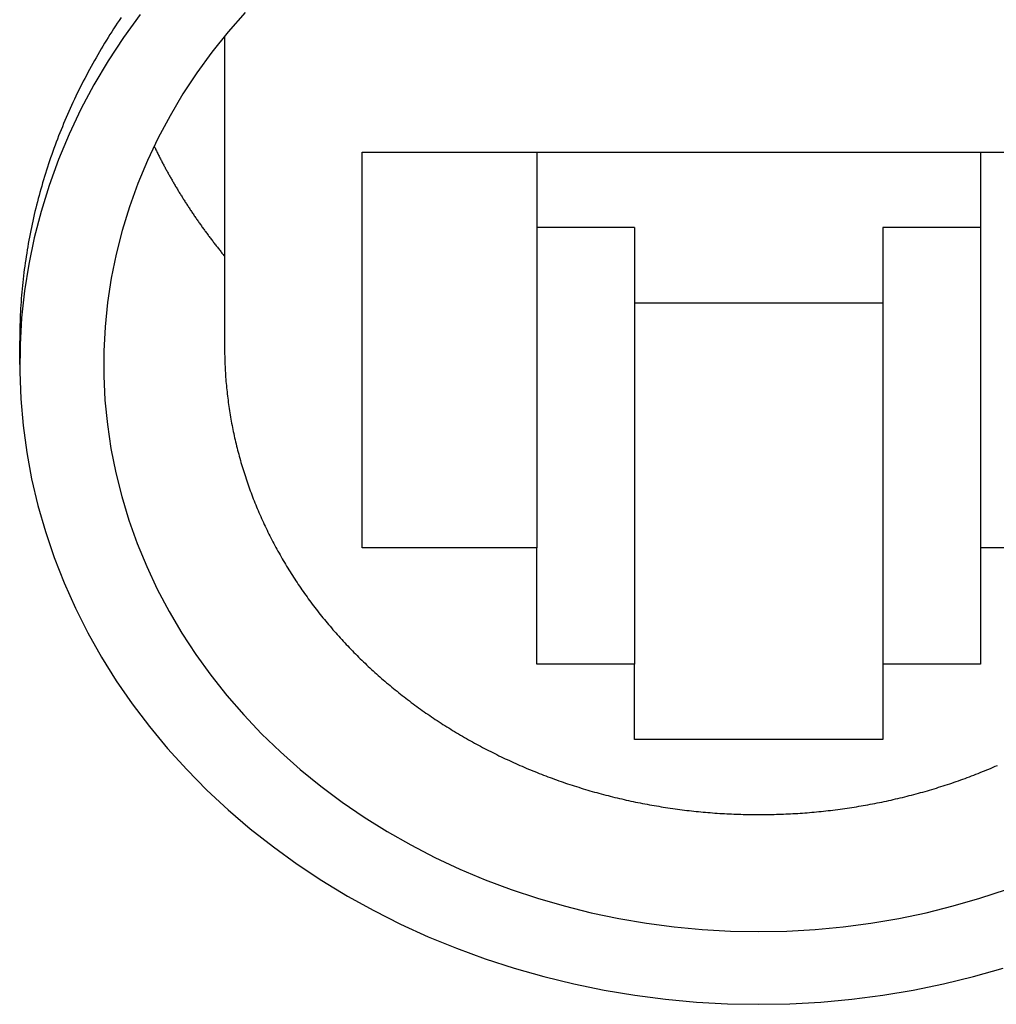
# Model space of a CAD drawing. Extents: x 1107 to 4046, y 937 to 3355.
# Tile 470 of 656: x 2189 to 2204, y 2652 to 2666. Entities that reach past the tile are written whole.
import ezdxf

# ---------------------------------------------------------------- set-up
doc = ezdxf.new("R2010")
doc.units = 0
doc.layers.add('KF_VIDA_L___C_REAR', color=7, linetype='CONTINUOUS')

# ---------------------------------------------------------------- blocks, each defined once
blk = doc.blocks.new('KF_VIDA_L___C_REAR')
at = {"layer": 'KF_VIDA_L___C_REAR'}
for p, q in [((5.55, 976.843909), (5.55, 972.205658)), ((7.6, 975.11665), (19.4, 975.11665)), ((7.6, 969.227678), (7.6, 975.11665)), ((10.2, 975.11665), (10.2, 969.227678)), ((16.8, 975.11665), (16.8, 969.227678)), ((11.65, 973.995627), (10.2, 973.995627)), ((11.65, 973.995627), (11.65, 967.495627)), ((16.8, 973.995627), (15.35, 973.995627)), ((15.35, 973.995627), (15.35, 967.495627)), ((15.35, 972.869794), (11.65, 972.869794)), ((2.5, 971.955658), (2.5, 972.305658)), ((10.2, 969.227678), (7.6, 969.227678)), ((10.2, 967.495627), (10.2, 969.227678)), ((16.8, 969.227678), (16.8, 967.495627)), ((19.4, 969.227678), (16.8, 969.227678)), ((11.65, 967.495627), (10.2, 967.495627)), ((11.65, 966.369794), (11.65, 967.495627)), ((15.35, 967.495627), (15.35, 966.369794)), ((16.8, 967.495627), (15.35, 967.495627)), ((15.35, 966.369794), (11.65, 966.369794))]:
    blk.add_line(p, q, dxfattribs=at)
for points in [[(4.29109, 977.166, 0), (4.04577, 976.825, 0), (3.81725, 976.476, 0), (3.60592, 976.119, 0), (3.41217, 975.754, 0), (3.23633, 975.382, 0), (3.07872, 975.005, 0), (2.93962, 974.622, 0), (2.81928, 974.234, 0), (2.71791, 973.842, 0), (2.63569, 973.447, 0), (2.57276, 973.05, 0), (2.52925, 972.65, 0), (2.50521, 972.249, 0), (2.50071, 971.847, 0), (2.51574, 971.446, 0), (2.55028, 971.046, 0), (2.60427, 970.647, 0), (2.67761, 970.251, 0), (2.77017, 969.857, 0), (2.88179, 969.468, 0), (3.01227, 969.082, 0), (3.16138, 968.702, 0), (3.32885, 968.328, 0), (3.51438, 967.96, 0), (3.71765, 967.599, 0), (3.93829, 967.246, 0), (4.17592, 966.901, 0), (4.43011, 966.566, 0), (4.7004, 966.239, 0), (4.98633, 965.923, 0), (5.28737, 965.618, 0), (5.60301, 965.324, 0), (5.93267, 965.042, 0), (6.27576, 964.772, 0), (6.63169, 964.515, 0), (6.99982, 964.271, 0), (7.3795, 964.04, 0), (7.77004, 963.824, 0), (8.17076, 963.622, 0), (8.58095, 963.435, 0), (8.99987, 963.263, 0), (9.42679, 963.107, 0), (9.86094, 962.966, 0), (10.3016, 962.841, 0), (10.7479, 962.732, 0), (11.199, 962.64, 0), (11.6543, 962.564, 0), (12.1129, 962.505, 0), (12.5739, 962.463, 0), (13.0365, 962.438, 0), (13.5, 962.429, 0), (13.9635, 962.438, 0), (14.4261, 962.463, 0), (14.8871, 962.505, 0), (15.3457, 962.564, 0), (15.801, 962.64, 0), (16.2521, 962.732, 0), (16.6984, 962.841, 0), (17.1391, 962.966, 0)], [(5.85468, 977.196, 0), (5.60117, 976.906, 0), (5.36232, 976.607, 0), (5.13858, 976.299, 0), (4.93035, 975.983, 0), (4.73802, 975.659, 0), (4.56196, 975.329, 0), (4.40248, 974.993, 0), (4.25989, 974.65, 0), (4.13444, 974.303, 0), (4.02638, 973.952, 0), (3.9359, 973.597, 0), (3.86316, 973.238, 0), (3.80831, 972.878, 0), (3.77145, 972.515, 0), (3.75264, 972.152, 0), (3.75192, 971.788, 0), (3.76929, 971.425, 0), (3.80471, 971.062, 0), (3.85814, 970.702, 0), (3.92945, 970.343, 0), (4.01853, 969.988, 0), (4.1252, 969.636, 0), (4.24927, 969.288, 0), (4.39051, 968.946, 0), (4.54865, 968.609, 0), (4.7234, 968.278, 0), (4.91445, 967.954, 0), (5.12142, 967.638, 0), (5.34395, 967.329, 0), (5.58161, 967.029, 0), (5.83396, 966.738, 0), (6.10055, 966.457, 0), (6.38086, 966.186, 0), (6.67439, 965.926, 0), (6.98058, 965.677, 0), (7.29888, 965.44, 0), (7.62868, 965.215, 0), (7.96937, 965.002, 0), (8.32033, 964.802, 0), (8.68091, 964.615, 0), (9.05042, 964.442, 0), (9.4282, 964.283, 0), (9.81353, 964.139, 0), (10.2057, 964.008, 0), (10.604, 963.893, 0), (11.0076, 963.792, 0), (11.4159, 963.707, 0), (11.8281, 963.637, 0), (12.2433, 963.582, 0), (12.6609, 963.543, 0), (13.0801, 963.52, 0), (13.5, 963.512, 0), (13.9199, 963.52, 0), (14.3391, 963.543, 0), (14.7567, 963.582, 0), (15.1719, 963.637, 0), (15.5841, 963.707, 0), (15.9924, 963.792, 0), (16.396, 963.893, 0), (16.7943, 964.008, 0), (17.1865, 964.139, 0)], [(4.00862, 977.121, 0), (3.98041, 977.079, 0), (3.95246, 977.037, 0), (3.92474, 976.995, 0), (3.89728, 976.952, 0), (3.87007, 976.91, 0), (3.8431, 976.867, 0), (3.81639, 976.825, 0), (3.78993, 976.782, 0), (3.76372, 976.739, 0), (3.73776, 976.696, 0), (3.71206, 976.653, 0), (3.68661, 976.609, 0), (3.66142, 976.566, 0), (3.63648, 976.523, 0), (3.6118, 976.479, 0), (3.58737, 976.435, 0), (3.5632, 976.392, 0), (3.53929, 976.348, 0), (3.51564, 976.304, 0), (3.49224, 976.26, 0), (3.46911, 976.215, 0), (3.44624, 976.171, 0), (3.42363, 976.127, 0), (3.40128, 976.082, 0), (3.37919, 976.038, 0), (3.35736, 975.993, 0), (3.3358, 975.948, 0), (3.3145, 975.903, 0), (3.29347, 975.858, 0), (3.2727, 975.813, 0), (3.2522, 975.768, 0), (3.23196, 975.723, 0), (3.21199, 975.677, 0), (3.19229, 975.632, 0), (3.17285, 975.586, 0), (3.15369, 975.541, 0), (3.13479, 975.495, 0), (3.11616, 975.449, 0), (3.0978, 975.403, 0), (3.07971, 975.357, 0), (3.06189, 975.311, 0), (3.04434, 975.265, 0), (3.02706, 975.219, 0), (3.01006, 975.173, 0), (2.99332, 975.127, 0), (2.97686, 975.08, 0), (2.96068, 975.034, 0), (2.94476, 974.987, 0), (2.92912, 974.941, 0), (2.91376, 974.894, 0), (2.89867, 974.847, 0), (2.88385, 974.8, 0), (2.86931, 974.753, 0), (2.85505, 974.706, 0), (2.84106, 974.659, 0), (2.82735, 974.612, 0), (2.81392, 974.565, 0), (2.80076, 974.518, 0), (2.78789, 974.471, 0), (2.77529, 974.424, 0), (2.76297, 974.376, 0), (2.75092, 974.329, 0), (2.73916, 974.281, 0), (2.72768, 974.234, 0), (2.71647, 974.186, 0), (2.70555, 974.139, 0), (2.6949, 974.091, 0), (2.68454, 974.043, 0), (2.67446, 973.996, 0), (2.66465, 973.948, 0), (2.65513, 973.9, 0), (2.64589, 973.852, 0), (2.63694, 973.804, 0), (2.62826, 973.756, 0), (2.61987, 973.708, 0), (2.61176, 973.66, 0), (2.60393, 973.612, 0), (2.59639, 973.564, 0), (2.58912, 973.516, 0), (2.58215, 973.468, 0), (2.57545, 973.42, 0), (2.56904, 973.371, 0), (2.56291, 973.323, 0), (2.55707, 973.275, 0), (2.55151, 973.226, 0), (2.54623, 973.178, 0), (2.54124, 973.13, 0), (2.53653, 973.081, 0), (2.53211, 973.033, 0), (2.52798, 972.985, 0), (2.52412, 972.936, 0), (2.52056, 972.888, 0), (2.51727, 972.839, 0), (2.51428, 972.791, 0), (2.51156, 972.742, 0), (2.50914, 972.694, 0), (2.507, 972.645, 0), (2.50514, 972.597, 0), (2.50357, 972.548, 0), (2.50228, 972.5, 0), (2.50129, 972.451, 0), (2.50057, 972.403, 0), (2.50014, 972.354, 0), (2.5, 972.306, 0)], [(4.50116, 975.206, 0), (4.50769, 975.192, 0), (4.51425, 975.179, 0), (4.52083, 975.165, 0), (4.52744, 975.152, 0), (4.53408, 975.138, 0), (4.54075, 975.125, 0), (4.54744, 975.111, 0), (4.55417, 975.098, 0), (4.56091, 975.084, 0), (4.56769, 975.071, 0), (4.57449, 975.057, 0), (4.58132, 975.044, 0), (4.58817, 975.031, 0), (4.59506, 975.017, 0), (4.60196, 975.004, 0), (4.6089, 974.99, 0), (4.61586, 974.977, 0), (4.62285, 974.964, 0), (4.62987, 974.95, 0), (4.63691, 974.937, 0), (4.64398, 974.924, 0), (4.65108, 974.91, 0), (4.6582, 974.897, 0), (4.66535, 974.884, 0), (4.67253, 974.87, 0), (4.67973, 974.857, 0), (4.68696, 974.844, 0), (4.69422, 974.831, 0), (4.7015, 974.817, 0), (4.70881, 974.804, 0), (4.71615, 974.791, 0), (4.72351, 974.778, 0), (4.7309, 974.765, 0), (4.73831, 974.751, 0), (4.74575, 974.738, 0), (4.75322, 974.725, 0), (4.76072, 974.712, 0), (4.76824, 974.699, 0), (4.77578, 974.686, 0), (4.78336, 974.673, 0), (4.79096, 974.659, 0), (4.79858, 974.646, 0), (4.80624, 974.633, 0), (4.81392, 974.62, 0), (4.82162, 974.607, 0), (4.82935, 974.594, 0), (4.83711, 974.581, 0), (4.84489, 974.568, 0), (4.8527, 974.555, 0), (4.86054, 974.542, 0), (4.8684, 974.529, 0), (4.87629, 974.516, 0), (4.8842, 974.503, 0), (4.89214, 974.49, 0), (4.9001, 974.477, 0), (4.9081, 974.464, 0), (4.91611, 974.451, 0), (4.92416, 974.438, 0), (4.93223, 974.426, 0), (4.94032, 974.413, 0), (4.94844, 974.4, 0), (4.95659, 974.387, 0), (4.96476, 974.374, 0), (4.97296, 974.361, 0), (4.98118, 974.348, 0), (4.98943, 974.336, 0), (4.99771, 974.323, 0), (5.00601, 974.31, 0), (5.01433, 974.297, 0), (5.02269, 974.285, 0), (5.03106, 974.272, 0), (5.03947, 974.259, 0), (5.0479, 974.246, 0), (5.05635, 974.234, 0), (5.06483, 974.221, 0), (5.07333, 974.208, 0), (5.08187, 974.196, 0), (5.09042, 974.183, 0), (5.099, 974.17, 0), (5.10761, 974.158, 0), (5.11624, 974.145, 0), (5.1249, 974.132, 0), (5.13358, 974.12, 0), (5.14229, 974.107, 0), (5.15102, 974.095, 0), (5.15978, 974.082, 0), (5.16856, 974.07, 0), (5.17737, 974.057, 0), (5.1862, 974.045, 0), (5.19506, 974.032, 0), (5.20395, 974.02, 0), (5.21286, 974.007, 0), (5.22179, 973.995, 0), (5.23075, 973.982, 0), (5.23973, 973.97, 0), (5.24874, 973.957, 0), (5.25777, 973.945, 0), (5.26683, 973.933, 0), (5.27591, 973.92, 0), (5.28502, 973.908, 0), (5.29415, 973.896, 0), (5.30331, 973.883, 0), (5.31249, 973.871, 0), (5.3217, 973.859, 0), (5.33093, 973.846, 0), (5.34019, 973.834, 0), (5.34947, 973.822, 0), (5.35877, 973.809, 0), (5.3681, 973.797, 0), (5.37746, 973.785, 0), (5.38684, 973.773, 0), (5.39624, 973.761, 0), (5.40567, 973.748, 0), (5.41512, 973.736, 0), (5.4246, 973.724, 0), (5.4341, 973.712, 0), (5.44362, 973.7, 0), (5.45317, 973.688, 0), (5.46275, 973.676, 0), (5.47235, 973.664, 0), (5.48197, 973.651, 0), (5.49161, 973.639, 0), (5.50129, 973.627, 0), (5.51098, 973.615, 0), (5.5207, 973.603, 0), (5.53044, 973.591, 0), (5.54021, 973.579, 0), (5.55, 973.567, 0)], [(5.55, 972.206, 0), (5.55008, 972.174, 0), (5.55033, 972.143, 0), (5.55074, 972.111, 0), (5.55131, 972.08, 0), (5.55204, 972.049, 0), (5.55294, 972.017, 0), (5.554, 971.986, 0), (5.55523, 971.954, 0), (5.55661, 971.923, 0), (5.55816, 971.892, 0), (5.55987, 971.86, 0), (5.56175, 971.829, 0), (5.56378, 971.798, 0), (5.56598, 971.766, 0), (5.56834, 971.735, 0), (5.57086, 971.704, 0), (5.57354, 971.672, 0), (5.57638, 971.641, 0), (5.57939, 971.61, 0), (5.58255, 971.578, 0), (5.58588, 971.547, 0), (5.58937, 971.516, 0), (5.59301, 971.485, 0), (5.59682, 971.453, 0), (5.60079, 971.422, 0), (5.60492, 971.391, 0), (5.60921, 971.36, 0), (5.61366, 971.329, 0), (5.61827, 971.298, 0), (5.62304, 971.266, 0), (5.62797, 971.235, 0), (5.63305, 971.204, 0), (5.6383, 971.173, 0), (5.64371, 971.142, 0), (5.64927, 971.111, 0), (5.655, 971.08, 0), (5.66088, 971.049, 0), (5.66692, 971.018, 0), (5.67312, 970.987, 0), (5.67948, 970.956, 0), (5.68599, 970.926, 0), (5.69267, 970.895, 0), (5.6995, 970.864, 0), (5.70649, 970.833, 0), (5.71364, 970.802, 0), (5.72094, 970.772, 0), (5.7284, 970.741, 0), (5.73602, 970.71, 0), (5.7438, 970.68, 0), (5.75173, 970.649, 0), (5.75982, 970.619, 0), (5.76807, 970.588, 0), (5.77648, 970.558, 0), (5.78504, 970.527, 0), (5.79375, 970.497, 0), (5.80262, 970.466, 0), (5.81165, 970.436, 0), (5.82084, 970.406, 0), (5.83018, 970.375, 0), (5.83967, 970.345, 0), (5.84932, 970.315, 0), (5.85913, 970.285, 0), (5.86909, 970.255, 0), (5.87921, 970.225, 0), (5.88948, 970.195, 0), (5.8999, 970.165, 0), (5.91048, 970.135, 0), (5.92122, 970.105, 0), (5.93211, 970.075, 0), (5.94315, 970.045, 0), (5.95435, 970.015, 0), (5.9657, 969.986, 0), (5.9772, 969.956, 0), (5.98886, 969.926, 0), (6.00067, 969.897, 0), (6.01263, 969.867, 0), (6.02474, 969.838, 0), (6.037, 969.809, 0), (6.04941, 969.779, 0), (6.06198, 969.75, 0), (6.07469, 969.721, 0), (6.08756, 969.691, 0), (6.10057, 969.662, 0), (6.11373, 969.633, 0), (6.12704, 969.604, 0), (6.1405, 969.575, 0), (6.15411, 969.546, 0), (6.16786, 969.517, 0), (6.18176, 969.489, 0), (6.19581, 969.46, 0), (6.21001, 969.431, 0), (6.22435, 969.402, 0), (6.23883, 969.374, 0), (6.25347, 969.345, 0), (6.26824, 969.317, 0), (6.28316, 969.288, 0), (6.29823, 969.26, 0), (6.31344, 969.232, 0), (6.32879, 969.204, 0), (6.34428, 969.175, 0), (6.35992, 969.147, 0), (6.3757, 969.119, 0), (6.39162, 969.091, 0), (6.40769, 969.063, 0), (6.42389, 969.036, 0), (6.44024, 969.008, 0), (6.45672, 968.98, 0), (6.47335, 968.953, 0), (6.49012, 968.925, 0), (6.50702, 968.897, 0), (6.52407, 968.87, 0), (6.54125, 968.843, 0), (6.55857, 968.815, 0), (6.57603, 968.788, 0), (6.59363, 968.761, 0), (6.61136, 968.734, 0), (6.62923, 968.707, 0), (6.64724, 968.68, 0), (6.66538, 968.653, 0), (6.68366, 968.626, 0), (6.70207, 968.6, 0), (6.72062, 968.573, 0), (6.73931, 968.546, 0), (6.75812, 968.52, 0), (6.77707, 968.494, 0), (6.79616, 968.467, 0), (6.81538, 968.441, 0), (6.83473, 968.415, 0), (6.85421, 968.389, 0), (6.87383, 968.363, 0), (6.89357, 968.337, 0), (6.91345, 968.311, 0), (6.93346, 968.285, 0), (6.9536, 968.259, 0), (6.97387, 968.234, 0), (6.99427, 968.208, 0), (7.0148, 968.183, 0), (7.03546, 968.158, 0), (7.05625, 968.132, 0), (7.07716, 968.107, 0), (7.0982, 968.082, 0), (7.11937, 968.057, 0), (7.14067, 968.032, 0), (7.16209, 968.007, 0), (7.18364, 967.982, 0), (7.20532, 967.958, 0), (7.22712, 967.933, 0), (7.24904, 967.909, 0), (7.27109, 967.884, 0), (7.29326, 967.86, 0), (7.31555, 967.836, 0), (7.33796, 967.812, 0), (7.3605, 967.787, 0), (7.38315, 967.764, 0), (7.40593, 967.74, 0), (7.42883, 967.716, 0), (7.45184, 967.692, 0), (7.47498, 967.669, 0), (7.49823, 967.645, 0), (7.5216, 967.622, 0), (7.54509, 967.598, 0), (7.5687, 967.575, 0), (7.59242, 967.552, 0), (7.61626, 967.529, 0), (7.64021, 967.506, 0), (7.66428, 967.483, 0), (7.68846, 967.461, 0), (7.71276, 967.438, 0), (7.73717, 967.415, 0), (7.76169, 967.393, 0), (7.78632, 967.371, 0), (7.81106, 967.348, 0), (7.83592, 967.326, 0), (7.86089, 967.304, 0), (7.88596, 967.282, 0), (7.91115, 967.26, 0), (7.93645, 967.238, 0), (7.96185, 967.217, 0), (7.98736, 967.195, 0), (8.01298, 967.174, 0), (8.03871, 967.152, 0), (8.06454, 967.131, 0), (8.09048, 967.11, 0), (8.11652, 967.089, 0), (8.14267, 967.068, 0), (8.16892, 967.047, 0), (8.19528, 967.026, 0), (8.22174, 967.006, 0), (8.2483, 966.985, 0), (8.27496, 966.965, 0), (8.30173, 966.945, 0), (8.32859, 966.924, 0), (8.35556, 966.904, 0), (8.38263, 966.884, 0), (8.4098, 966.864, 0), (8.43706, 966.845, 0), (8.46443, 966.825, 0), (8.49189, 966.805, 0), (8.51945, 966.786, 0), (8.54711, 966.766, 0), (8.57487, 966.747, 0), (8.60272, 966.728, 0), (8.63066, 966.709, 0), (8.6587, 966.69, 0), (8.68684, 966.671, 0), (8.71506, 966.653, 0), (8.74339, 966.634, 0), (8.7718, 966.616, 0), (8.80031, 966.597, 0), (8.82891, 966.579, 0), (8.8576, 966.561, 0), (8.88638, 966.543, 0), (8.91525, 966.525, 0), (8.94421, 966.507, 0), (8.97326, 966.49, 0), (9.00239, 966.472, 0), (9.03162, 966.455, 0), (9.06093, 966.437, 0), (9.09033, 966.42, 0), (9.11981, 966.403, 0), (9.14938, 966.386, 0), (9.17903, 966.369, 0), (9.20877, 966.352, 0), (9.23859, 966.336, 0), (9.26849, 966.319, 0), (9.29847, 966.303, 0), (9.32854, 966.287, 0), (9.35869, 966.271, 0), (9.38891, 966.255, 0), (9.41922, 966.239, 0), (9.4496, 966.223, 0), (9.48007, 966.207, 0), (9.51061, 966.192, 0), (9.54122, 966.176, 0), (9.57192, 966.161, 0), (9.60269, 966.146, 0), (9.63353, 966.131, 0), (9.66445, 966.116, 0), (9.69544, 966.101, 0), (9.72651, 966.086, 0), (9.75765, 966.072, 0), (9.78886, 966.057, 0), (9.82014, 966.043, 0), (9.8515, 966.028, 0), (9.88292, 966.014, 0), (9.91441, 966, 0), (9.94598, 965.987, 0), (9.97761, 965.973, 0), (10.0093, 965.959, 0), (10.0411, 965.946, 0), (10.0729, 965.932, 0), (10.1048, 965.919, 0), (10.1368, 965.906, 0), (10.1688, 965.893, 0), (10.2009, 965.88, 0), (10.233, 965.867, 0), (10.2653, 965.855, 0), (10.2975, 965.842, 0), (10.3299, 965.83, 0), (10.3623, 965.818, 0), (10.3947, 965.806, 0), (10.4273, 965.794, 0), (10.4598, 965.782, 0), (10.4925, 965.77, 0), (10.5252, 965.758, 0), (10.5579, 965.747, 0), (10.5907, 965.736, 0), (10.6236, 965.724, 0), (10.6565, 965.713, 0), (10.6895, 965.702, 0), (10.7225, 965.691, 0), (10.7556, 965.681, 0), (10.7888, 965.67, 0), (10.8219, 965.66, 0), (10.8552, 965.649, 0), (10.8885, 965.639, 0), (10.9218, 965.629, 0), (10.9552, 965.619, 0), (10.9887, 965.609, 0), (11.0221, 965.6, 0), (11.0557, 965.59, 0), (11.0893, 965.581, 0), (11.1229, 965.571, 0), (11.1566, 965.562, 0), (11.1903, 965.553, 0), (11.2241, 965.544, 0), (11.2579, 965.536, 0), (11.2917, 965.527, 0), (11.3256, 965.519, 0), (11.3596, 965.51, 0), (11.3935, 965.502, 0), (11.4276, 965.494, 0), (11.4616, 965.486, 0), (11.4957, 965.478, 0), (11.5299, 965.47, 0), (11.564, 965.463, 0), (11.5982, 965.455, 0), (11.6325, 965.448, 0), (11.6668, 965.441, 0), (11.7011, 965.434, 0), (11.7355, 965.427, 0), (11.7698, 965.42, 0), (11.8043, 965.414, 0), (11.8387, 965.407, 0), (11.8732, 965.401, 0), (11.9077, 965.395, 0), (11.9423, 965.388, 0), (11.9768, 965.383, 0), (12.0115, 965.377, 0), (12.0461, 965.371, 0), (12.0807, 965.365, 0), (12.1154, 965.36, 0), (12.1502, 965.355, 0), (12.1849, 965.35, 0), (12.2197, 965.345, 0), (12.2545, 965.34, 0), (12.2893, 965.335, 0), (12.3241, 965.33, 0), (12.359, 965.326, 0), (12.3939, 965.321, 0), (12.4288, 965.317, 0), (12.4637, 965.313, 0), (12.4986, 965.309, 0), (12.5336, 965.305, 0), (12.5686, 965.302, 0), (12.6036, 965.298, 0), (12.6386, 965.295, 0), (12.6736, 965.292, 0), (12.7087, 965.288, 0), (12.7437, 965.285, 0), (12.7788, 965.283, 0), (12.8139, 965.28, 0), (12.849, 965.277, 0), (12.8841, 965.275, 0), (12.9193, 965.272, 0), (12.9544, 965.27, 0), (12.9896, 965.268, 0), (13.0247, 965.266, 0), (13.0599, 965.265, 0), (13.0951, 965.263, 0), (13.1302, 965.261, 0), (13.1654, 965.26, 0), (13.2006, 965.259, 0), (13.2358, 965.258, 0), (13.2711, 965.257, 0), (13.3063, 965.256, 0), (13.3415, 965.255, 0), (13.3767, 965.255, 0), (13.4119, 965.254, 0), (13.4472, 965.254, 0), (13.4824, 965.254, 0), (13.5176, 965.254, 0), (13.5528, 965.254, 0), (13.5881, 965.254, 0), (13.6233, 965.255, 0), (13.6585, 965.255, 0), (13.6937, 965.256, 0), (13.729, 965.257, 0), (13.7642, 965.258, 0), (13.7994, 965.259, 0), (13.8346, 965.26, 0), (13.8698, 965.261, 0), (13.9049, 965.263, 0), (13.9401, 965.264, 0), (13.9753, 965.266, 0), (14.0105, 965.268, 0), (14.0456, 965.27, 0), (14.0807, 965.272, 0), (14.1159, 965.275, 0), (14.151, 965.277, 0), (14.1861, 965.28, 0), (14.2212, 965.282, 0), (14.2563, 965.285, 0), (14.2913, 965.288, 0), (14.3264, 965.291, 0), (14.3614, 965.295, 0), (14.3964, 965.298, 0), (14.4314, 965.302, 0), (14.4664, 965.305, 0), (14.5014, 965.309, 0), (14.5363, 965.313, 0), (14.5712, 965.317, 0), (14.6061, 965.321, 0), (14.641, 965.326, 0), (14.6759, 965.33, 0), (14.7107, 965.335, 0), (14.7455, 965.34, 0), (14.7803, 965.345, 0), (14.8151, 965.35, 0), (14.8498, 965.355, 0), (14.8846, 965.36, 0), (14.9192, 965.365, 0), (14.9539, 965.371, 0), (14.9885, 965.377, 0), (15.0231, 965.383, 0), (15.0577, 965.389, 0), (15.0923, 965.395, 0), (15.1268, 965.401, 0), (15.1613, 965.407, 0), (15.1957, 965.414, 0), (15.2301, 965.42, 0), (15.2645, 965.427, 0), (15.2989, 965.434, 0), (15.3332, 965.441, 0), (15.3675, 965.448, 0), (15.4017, 965.455, 0), (15.436, 965.463, 0), (15.4701, 965.47, 0), (15.5043, 965.478, 0), (15.5384, 965.486, 0), (15.5724, 965.494, 0), (15.6064, 965.502, 0), (15.6404, 965.51, 0), (15.6744, 965.519, 0), (15.7083, 965.527, 0), (15.7421, 965.536, 0), (15.7759, 965.544, 0), (15.8097, 965.553, 0), (15.8434, 965.562, 0), (15.8771, 965.571, 0), (15.9107, 965.581, 0), (15.9443, 965.59, 0), (15.9779, 965.6, 0), (16.0114, 965.609, 0), (16.0448, 965.619, 0), (16.0782, 965.629, 0), (16.1115, 965.639, 0), (16.1448, 965.649, 0), (16.1781, 965.66, 0), (16.2113, 965.67, 0), (16.2444, 965.681, 0), (16.2775, 965.691, 0), (16.3105, 965.702, 0), (16.3435, 965.713, 0), (16.3764, 965.724, 0), (16.4093, 965.735, 0), (16.4421, 965.747, 0), (16.4749, 965.758, 0), (16.5076, 965.77, 0), (16.5402, 965.782, 0), (16.5728, 965.793, 0), (16.6053, 965.805, 0), (16.6378, 965.818, 0), (16.6702, 965.83, 0), (16.7025, 965.842, 0), (16.7348, 965.855, 0), (16.767, 965.867, 0), (16.7991, 965.88, 0), (16.8312, 965.893, 0), (16.8633, 965.906, 0), (16.8952, 965.919, 0), (16.9271, 965.932, 0), (16.9589, 965.946, 0), (16.9907, 965.959, 0), (17.0224, 965.973, 0), (17.054, 965.987, 0)]]:
    blk.add_polyline3d(points, dxfattribs=at)

msp = doc.modelspace()

# ---------------------------------------------------------------- block references
at = {"layer": 'KF_VIDA_L___C_REAR'}
msp.add_blockref('KF_VIDA_L___C_REAR', (2186.979, 1689.213), dxfattribs=at)

doc.saveas('drawing.dxf')
